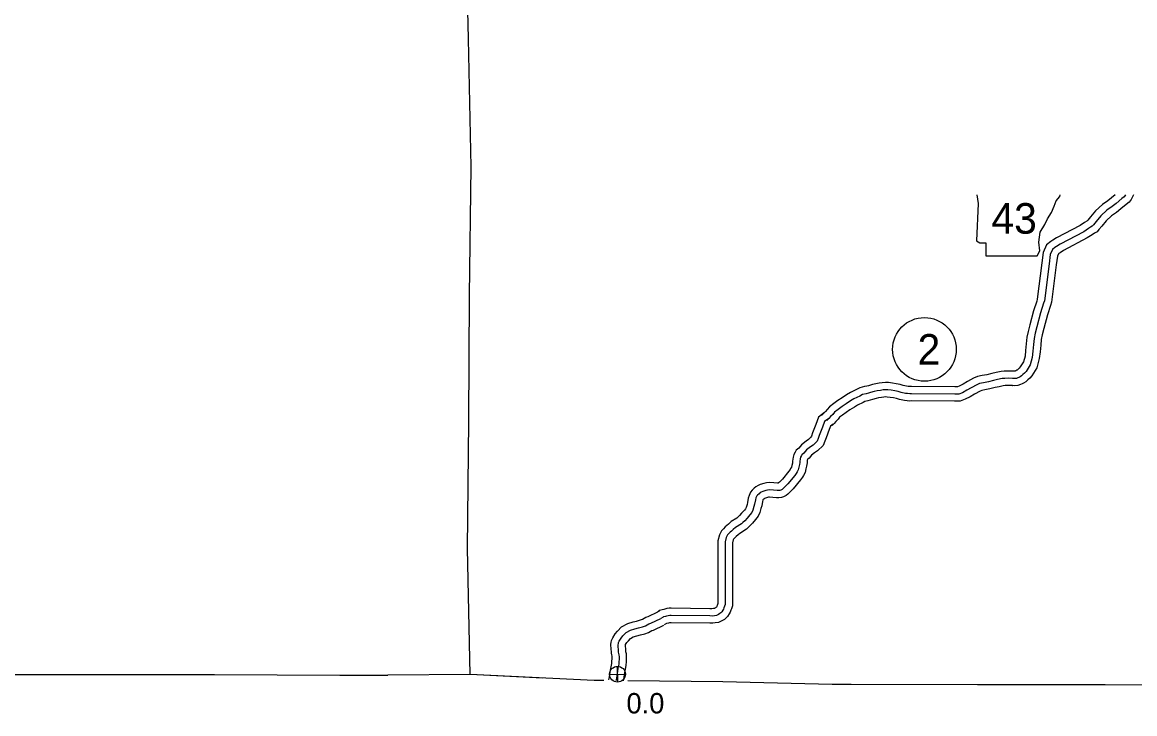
# Model space of a CAD drawing. Extents: x 31699 to 244310, y -8841 to 11474.
# Drawn here: x 140220 to 141757, y -1707 to -753 of the extents above; entities that cross this region are included whole.
import ezdxf

# ---------------------------------------------------------------- set-up
doc = ezdxf.new("R2010")
doc.units = 0
for name, color, linetype in [('B_Logo', 7, 'Continuous'), ('G-ANNO-TEXT', 7, 'Continuous'), ('Level 21', 7, 'Continuous'), ('Level 55', 7, 'Continuous'), ('R_Border Notes', 7, 'Continuous'), ('R_Logo', 7, 'Continuous'), ('S_WALL_ANNOT', 7, 'Continuous')]:
    doc.layers.add(name, color=color, linetype=linetype)

msp = doc.modelspace()

# ---------------------------------------------------------------- linework, layer by layer
at = {"layer": 'B_Logo'}
for points in [[(141744.5, -990.8), (141743.8, -992.1), (141742.6, -993.8), (141739.5, -996.1), (141731.7, -1002.6), (141726.2, -1007.1), (141719, -1011.9), (141710.7, -1019.6), (141704.2, -1027.6), (141700.4, -1032.2), (141698.7, -1034.1), (141696.5, -1035.5), (141693.4, -1037.5), (141686.9, -1041.7), (141654.2, -1059.1), (141649.2, -1062.2), (141647, -1063.4), (141643.7, -1066.2), (141640.7, -1073), (141639, -1086.1), (141632.5, -1137), (141631.4, -1140.4), (141627.1, -1153.8), (141622.1, -1173), (141619.9, -1181.9), (141618.3, -1189), (141617.6, -1197.5), (141616.6, -1206.7), (141615.7, -1215.2), (141613, -1225.6), (141607.2, -1234.6), (141605.1, -1236.9), (141602.9, -1239), (141601, -1240.9), (141599.2, -1241.9), (141597.3, -1242.9), (141596, -1243.5), (141594, -1244.2), (141591, -1244.3), (141588.3, -1244.2)], [(141588.3, -1244.2), (141582.4, -1244.1), (141577.7, -1244.2), (141574.2, -1244.6), (141567.8, -1245.9), (141562.2, -1247.2), (141555.2, -1248.9), (141548.4, -1250.2), (141543, -1251.3), (141539.2, -1253), (141531.2, -1257.4), (141525.3, -1260.7), (141519.2, -1264), (141514.3, -1265.9), (141508.6, -1265.8), (141449, -1265.4), (141446.6, -1265.5), (141443.5, -1265.3), (141440.6, -1265), (141434.8, -1263.8), (141430.6, -1262.4), (141425.9, -1261.5), (141421, -1260.7), (141416.2, -1260), (141413.4, -1259.9), (141409.8, -1260.2), (141405.9, -1260.8), (141401.5, -1261.5), (141397.4, -1262.5), (141392.3, -1263.9), (141389.5, -1264.7), (141386.3, -1265.4), (141381, -1266.6), (141377.4, -1268.6), (141369.3, -1272.4), (141364.6, -1275.4), (141358.4, -1279.3), (141353, -1283), (141347.5, -1287.1), (141342.5, -1290.8), (141340.1, -1293.9), (141337.1, -1297), (141334.7, -1299.5), (141332, -1302.4)], [(141334.7, -1299.5), (141328.9, -1303.9), (141325.8, -1311.4), (141321.4, -1322.9), (141320, -1327.3), (141318.4, -1330.9), (141312.9, -1336.4), (141309.1, -1338.8), (141303.9, -1343), (141300.2, -1347.3), (141297.5, -1349.9), (141296.8, -1350.9), (141295.6, -1353.2), (141295, -1355.3), (141294.5, -1359), (141294.6, -1360.4), (141294.1, -1363.2), (141293.2, -1366.9), (141292.3, -1370.4), (141290.8, -1373.4), (141289.7, -1375.4), (141287.5, -1378.4), (141278.1, -1390), (141273.1, -1395), (141271.6, -1396.2), (141270, -1397.6), (141268.2, -1398.4), (141266.8, -1398.9), (141265.2, -1399.1), (141263.2, -1399), (141258.1, -1398.6), (141252.6, -1398.2), (141249.9, -1398.5), (141247.4, -1399), (141243.4, -1400.3), (141241.3, -1401.2), (141239.8, -1402), (141238.2, -1403.4), (141235.9, -1405.5), (141235.1, -1406.6), (141233.9, -1409.2), (141233.2, -1411.9), (141232.1, -1417.8), (141231.2, -1421), (141229.7, -1426.1), (141228.2, -1429.5), (141225.7, -1432.8), (141221.6, -1437.2), (141218.5, -1440.7), (141215.9, -1443), (141214.2, -1444.9), (141205.8, -1450.1), (141202.6, -1452.9), (141200.1, -1455), (141198.3, -1456.5), (141196.2, -1458.7), (141194.7, -1460.3), (141193, -1463.8), (141191.4, -1470), (141191.4, -1556.4), (141190.6, -1558.7), (141189.7, -1560.9), (141189.1, -1562.8), (141188.3, -1564.3), (141186.9, -1566.4), (141185.4, -1567.8), (141184.2, -1569), (141182.2, -1570.3), (141179.4, -1571.6), (141176.5, -1571.9), (141173.6, -1572.3), (141170.2, -1572.2), (141116.9, -1571.7), (141114.7, -1571.7), (141112.6, -1571.9), (141110.5, -1572.5), (141108.9, -1572.9), (141106.1, -1573.5), (141105.9, -1573.9), (141102.5, -1575.7)], [(141040.9, -1661.3), (141041.1, -1660.6), (141041.5, -1658), (141042, -1654.8), (141042.5, -1652.1), (141042.9, -1648.4), (141043.7, -1644.2), (141044.8, -1639), (141045, -1634.9), (141045.2, -1632.4), (141045.2, -1631.2), (141045.2, -1628.5), (141045, -1626.1), (141044.5, -1624), (141044.2, -1622.4), (141044.1, -1620.6), (141043.9, -1617.9), (141043.7, -1615.5), (141043.5, -1613.2), (141043.6, -1612.2), (141043.9, -1610.4), (141044.1, -1609), (141044.9, -1607), (141047.6, -1602.9), (141050.1, -1599.9), (141054.5, -1595.2), (141060.5, -1591.8), (141066.7, -1590.2), (141071.5, -1588.8), (141077.3, -1587.2), (141081.5, -1585.7), (141085.9, -1583.3), (141088.6, -1582.4), (141102.5, -1575.7)]]:
    msp.add_lwpolyline(points, dxfattribs=at)
at = {"layer": 'G-ANNO-TEXT'}
msp.add_lwpolyline([(141539.2, -990.8), (141541, -1003), (141538.8, -1054.3), (141543.3, -1057.2), (141551.8, -1057.2), (141551.8, -1075.2), (141622.8, -1075.2), (141626.2, -1067.9), (141625.1, -1056), (141626.8, -1042.5), (141633, -1031.8), (141636.9, -1023.9), (141642.6, -1015.4), (141645.9, -1006.4), (141648.8, -999.1), (141653.8, -992.9), (141654.4, -990.8)], dxfattribs=at)
at = {"layer": 'Level 21'}
for p, q in [((141042.9, -1663.5), (141042.4, -1641.8)), ((141031.8, -1652.9), (141053.5, -1652.4))]:
    msp.add_line(p, q, dxfattribs=at)
msp.add_circle((141042.6, -1652.7), 10.9, dxfattribs=at)
at = {"layer": 'Level 55'}
for p, q in [((141588.7, -1234.2), (141588.4, -1234.2)), ((141588, -1254.2), (141588.3, -1254.2))]:
    msp.add_line(p, q, dxfattribs=at)
for points in [[(141755.5, -990.8), (141755.2, -991.7), (141752.5, -997.2), (141749.9, -1000.9), (141745.7, -1004), (141738, -1010.3), (141732.2, -1015.1), (141725.2, -1019.8), (141718, -1026.5), (141711.9, -1034), (141708, -1038.6), (141705.3, -1041.8), (141701.9, -1043.9), (141698.8, -1045.9), (141691.9, -1050.3), (141659.2, -1067.8), (141654.2, -1070.8), (141652.6, -1071.7), (141651.9, -1072.3), (141650.5, -1075.6), (141648.9, -1087.4), (141642.3, -1139.1), (141641, -1143.4), (141636.7, -1156.6), (141631.8, -1175.4), (141629.6, -1184.1), (141628.2, -1190.6), (141627.5, -1198.5), (141626.5, -1207.8), (141625.5, -1216.9), (141622.3, -1229.7), (141615.2, -1240.7), (141612.3, -1243.9), (141609.9, -1246.2), (141607, -1249.1), (141603.9, -1250.8), (141601.8, -1251.8), (141599.7, -1252.8), (141595.8, -1254.1), (141590.9, -1254.3), (141588, -1254.2)], [(141730.3, -990.8), (141725.3, -994.8), (141720.2, -999.1), (141712.8, -1004.1), (141703.4, -1012.7), (141696.4, -1021.3), (141692.8, -1025.7), (141692.2, -1026.4), (141691.1, -1027.1), (141688, -1029.1), (141681.8, -1033), (141649.2, -1050.4), (141644.2, -1053.5), (141641.3, -1055.1), (141635.4, -1060), (141631, -1070.3), (141629.1, -1084.8), (141622.6, -1134.9), (141621.9, -1137.5), (141617.5, -1151), (141612.4, -1170.5), (141610.2, -1179.6), (141608.4, -1187.5), (141607.6, -1196.5), (141606.6, -1205.7), (141605.8, -1213.4), (141603.7, -1221.6), (141599.2, -1228.5), (141597.9, -1230), (141595.9, -1231.9), (141595, -1232.8), (141594.5, -1233.1), (141592.9, -1233.9), (141592.3, -1234.2), (141592.1, -1234.2), (141591, -1234.3), (141588.7, -1234.2)], [(141588.4, -1234.2), (141582.4, -1234.1), (141577, -1234.2), (141572.6, -1234.8), (141565.7, -1236.2), (141559.9, -1237.5), (141553.1, -1239.1), (141546.5, -1240.4), (141539.9, -1241.7), (141534.7, -1244), (141526.3, -1248.6), (141520.5, -1252), (141515, -1254.9), (141512.6, -1255.8), (141508.8, -1255.8), (141449, -1255.4), (141446.8, -1255.4), (141444.2, -1255.3), (141442.1, -1255.1), (141437.4, -1254.1), (141433.1, -1252.7), (141427.7, -1251.6), (141422.5, -1250.8), (141417.1, -1250), (141413.1, -1249.9), (141408.6, -1250.3), (141404.3, -1250.9), (141399.5, -1251.7), (141394.9, -1252.8), (141389.7, -1254.3), (141387, -1255), (141384.1, -1255.6), (141377.4, -1257.2), (141372.8, -1259.7), (141364.4, -1263.6), (141359.2, -1267), (141352.9, -1271), (141347.2, -1274.8), (141341.5, -1279.1), (141335.4, -1283.6), (141332.5, -1287.3), (141329.9, -1290), (141327.4, -1292.6), (141324.7, -1295.6)], [(141588.3, -1254.2), (141582.4, -1254.1), (141578.4, -1254.2), (141575.8, -1254.5), (141569.9, -1255.7), (141564.5, -1256.9), (141557.3, -1258.7), (141550.3, -1260), (141546, -1260.9), (141543.7, -1261.9), (141536.1, -1266.1), (141530.2, -1269.5), (141523.3, -1273.1), (141516.1, -1275.9), (141508.5, -1275.8), (141449.1, -1275.4), (141446.4, -1275.5), (141442.7, -1275.3), (141439.1, -1274.9), (141432.3, -1273.5), (141428, -1272.1), (141424.2, -1271.3), (141419.6, -1270.6), (141415.2, -1270), (141413.6, -1269.9), (141410.9, -1270.1), (141407.5, -1270.7), (141403.5, -1271.3), (141399.9, -1272.2), (141395, -1273.6), (141391.9, -1274.4), (141388.5, -1275.1), (141384.6, -1276), (141381.9, -1277.5), (141374.1, -1281.1), (141370, -1283.9), (141363.9, -1287.7), (141358.8, -1291.2), (141353.5, -1295.1), (141349.6, -1298), (141347.7, -1300.5), (141344.2, -1303.9), (141342, -1306.3), (141339.3, -1309.2)], [(141328.7, -1291.5), (141320.6, -1297.6), (141316.5, -1307.7), (141312, -1319.5), (141310.6, -1323.8), (141310, -1325.2), (141306.5, -1328.6), (141303.2, -1330.8), (141297, -1335.8), (141293, -1340.4), (141289.7, -1343.5), (141288.2, -1346), (141286.4, -1349.3), (141285.2, -1353.1), (141284.5, -1358.6), (141284.6, -1359.8), (141284.3, -1361.1), (141283.5, -1364.5), (141282.9, -1366.9), (141281.9, -1368.8), (141281.2, -1370.1), (141279.6, -1372.2), (141270.6, -1383.3), (141266.4, -1387.6), (141265.2, -1388.6), (141264.6, -1389.1), (141263.9, -1389), (141258.8, -1388.6), (141252.4, -1388.2), (141248.5, -1388.6), (141244.8, -1389.3), (141239.9, -1390.9), (141236.9, -1392.2), (141233.9, -1393.9), (141231.5, -1396), (141228.6, -1398.7), (141226.4, -1401.4), (141224.5, -1405.9), (141223.4, -1409.8), (141222.4, -1415.5), (141221.6, -1418.2), (141220.3, -1422.6), (141219.5, -1424.4), (141218, -1426.4), (141214.2, -1430.5), (141211.4, -1433.5), (141208.7, -1436), (141207.7, -1437.2), (141199.8, -1442), (141196, -1445.4), (141193.7, -1447.4), (141191.5, -1449.1), (141188.9, -1451.9), (141186.4, -1454.6), (141183.6, -1460.3), (141181.4, -1468.7), (141181.4, -1554.7), (141181.2, -1555.2), (141180.3, -1557.6), (141179.9, -1558.8), (141179.7, -1559.1), (141179.2, -1559.9), (141178.6, -1560.5), (141178, -1561.1), (141177.3, -1561.5), (141176.6, -1561.8), (141175.3, -1561.9), (141173, -1562.3), (141170.4, -1562.2), (141116.9, -1561.7), (141114.2, -1561.7), (141110.9, -1562), (141108, -1562.8), (141106.5, -1563.2), (141100.4, -1564.6), (141099.3, -1566.1), (141097.7, -1567)], [(141340.7, -1307.4), (141337.1, -1310.2), (141335.1, -1315), (141330.9, -1326.2), (141329.3, -1330.9), (141326.8, -1336.7), (141319.2, -1344.2), (141315, -1346.9), (141310.9, -1350.2), (141307.5, -1354.3), (141305.4, -1356.2), (141304.9, -1357.1), (141304.8, -1357.4), (141304.6, -1359.3), (141304.6, -1360.9), (141303.9, -1365.2), (141302.9, -1369.3), (141301.8, -1374), (141299.6, -1378.1), (141298.2, -1380.8), (141295.4, -1384.5), (141285.5, -1396.6), (141279.9, -1402.3), (141278, -1403.9), (141275.5, -1406), (141272, -1407.7), (141269.1, -1408.7), (141265.5, -1409.2), (141262.5, -1409), (141257.4, -1408.6), (141252.7, -1408.2), (141251.3, -1408.4), (141249.9, -1408.7), (141247, -1409.7), (141245.7, -1410.2), (141245.6, -1410.2), (141244.9, -1410.9), (141243.6, -1412.1), (141243.4, -1412.5), (141243, -1414.1), (141241.9, -1420.1), (141240.8, -1423.8), (141239.1, -1429.6), (141236.8, -1434.6), (141233.4, -1439.2), (141229, -1444), (141225.5, -1447.8), (141223.1, -1450), (141220.8, -1452.6), (141211.7, -1458.2), (141209.2, -1460.4), (141206.6, -1462.7), (141205.1, -1463.9), (141203.5, -1465.6), (141203.1, -1466), (141202.4, -1467.3), (141201.4, -1471.3), (141201.4, -1558.1), (141200, -1562.2), (141199.2, -1564.2), (141198.4, -1566.8), (141196.9, -1569.5), (141194.7, -1572.9), (141192.2, -1575.1), (141190.3, -1576.9), (141187, -1579), (141182.1, -1581.4), (141177.7, -1581.8), (141174.2, -1582.3), (141170.1, -1582.2), (141116.8, -1581.7), (141115.2, -1581.7), (141114.3, -1581.8), (141112.9, -1582.2), (141110.4, -1582.8), (141107.3, -1584.5)], [(141030.8, -1660.6), (141031.3, -1658.5), (141031.6, -1656.5), (141032.1, -1653), (141032.7, -1650.5), (141033, -1646.9), (141033.9, -1642.3), (141034.8, -1637.8), (141035, -1634.2), (141035.2, -1631.8), (141035.2, -1631), (141035.2, -1628.9), (141035.1, -1627.8), (141034.7, -1626.1), (141034.3, -1623.5), (141034.2, -1621.1), (141034, -1618.7), (141033.8, -1616.4), (141033.5, -1613.4), (141033.6, -1611.1), (141034, -1608.8), (141034.5, -1606.1), (141036.1, -1602.3), (141039.6, -1597), (141042.5, -1593.3), (141048.3, -1587.2), (141056.7, -1582.5), (141064.1, -1580.5), (141068.8, -1579.2), (141074.2, -1577.7), (141077.3, -1576.6), (141081.9, -1574), (141084.9, -1573.1), (141098.2, -1566.7)], [(141051, -1662), (141051.4, -1659.5), (141051.8, -1656.6), (141052.4, -1653.7), (141052.8, -1649.9), (141053.5, -1646.1), (141054.7, -1640.2), (141055, -1635.5), (141055.2, -1633.1), (141055.2, -1631.5), (141055.2, -1628.1), (141054.9, -1624.5), (141054.3, -1621.9), (141054.2, -1621.4), (141054.1, -1620), (141053.9, -1617.1), (141053.7, -1614.6), (141053.6, -1613.1), (141053.7, -1612.1), (141053.8, -1611.8), (141053.8, -1611.7), (141055.7, -1608.9), (141057.7, -1606.4), (141060.7, -1603.2), (141064.3, -1601.2), (141069.4, -1599.8), (141074.2, -1598.4), (141080.3, -1596.7), (141085.6, -1594.9), (141089.9, -1592.5), (141092.3, -1591.7), (141106.8, -1584.8)]]:
    msp.add_lwpolyline(points, dxfattribs=at)
at = {"layer": 'R_Border Notes'}
msp.add_circle((141466.8, -1204.2), 44, dxfattribs=at)
at = {"layer": 'R_Logo'}
for points in [[(140838.9, -1653.1), (140835.1, -1479), (140837.3, -1303.9), (140838.2, -1130), (140840.4, -952.1), (140836.6, -775.4), (140832.5, -598.9), (140832, -421.9), (140834.1, -240.6), (140834.5, -94.2)], [(140838.9, -1653.1), (140835.1, -1479), (140837.3, -1303.9), (140838.2, -1130), (140840.4, -952.1), (140836.6, -775.4), (140832.5, -598.9), (140832, -421.9), (140834.1, -240.6), (140834.5, -94.2)], [(140111.3, -1651.7), (140140.7, -1652.9), (140312.5, -1653), (140485.5, -1653), (140659, -1654), (140725.2, -1654.2)], [(141023.9, -1661.4), (141010.4, -1661.3), (140838.9, -1653.1), (140725.2, -1654.2)], [(140939.3, -1657.9), (140838.9, -1653.1), (140725.2, -1654.2)], [(142556.3, -1651.1), (142421.4, -1673.7), (142241.3, -1671.4), (142066.2, -1668.5), (141890.2, -1668.4), (141716.5, -1667.4), (141540.2, -1667.3), (141365.6, -1667), (141339.4, -1666.7)], [(141339.4, -1666.7), (141188.3, -1663.3), (141057.1, -1661.8)]]:
    msp.add_lwpolyline(points, dxfattribs=at)

# ---------------------------------------------------------------- texts
at = {"layer": 'G-ANNO-TEXT'}
msp.add_text('43', height=42.24, dxfattribs=at).set_placement((141559.3, -1044.5))
at = {"layer": 'R_Border Notes'}
msp.add_text('2', height=42.2, dxfattribs=at).set_placement((141457.3, -1225.3))
at = {"layer": 'S_WALL_ANNOT'}
msp.add_text('0.0', height=28.16, dxfattribs=at).set_placement((141055, -1706.8))

doc.saveas('drawing.dxf')
